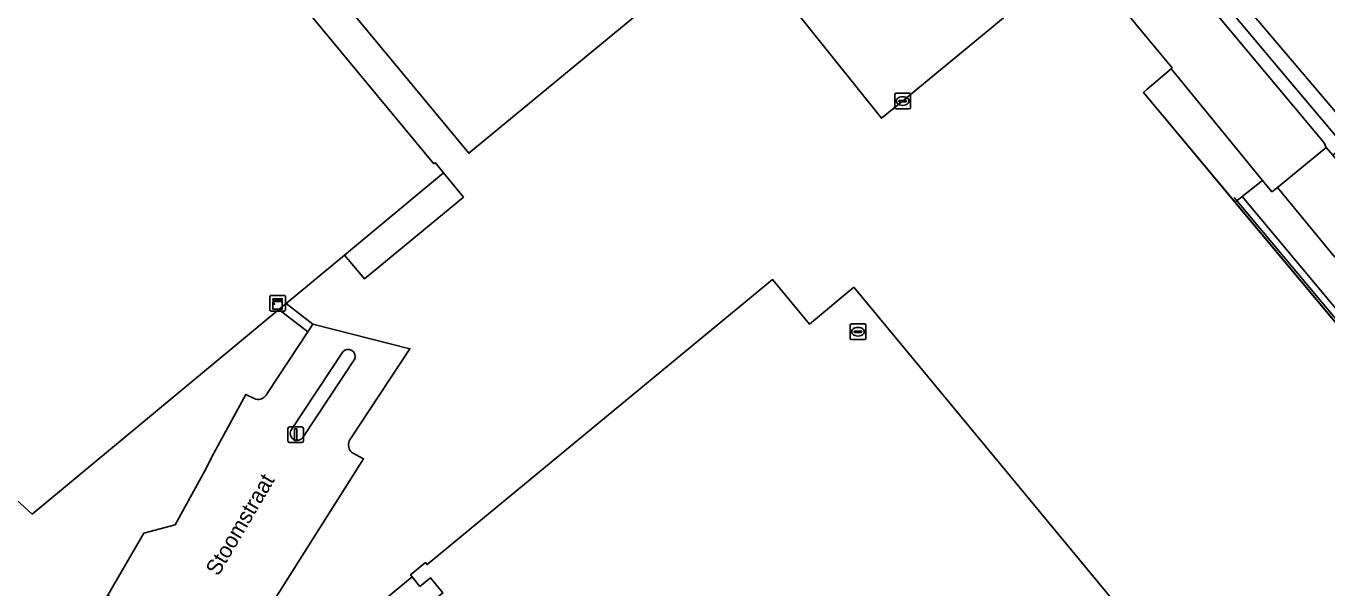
# Model space of a CAD drawing. Extents: x 159489 to 160304, y 383825 to 384531.
# Drawn here: x 160177 to 160260.2, y 384057.6 to 384093.6 of the extents above; entities that cross this region are included whole.
import ezdxf

# ---------------------------------------------------------------- set-up
doc = ezdxf.new("R2010")
doc.units = 0
for name, color, linetype in [('IMGEO_Erf', 7, 'Continuous'), ('IMGEO_Grasland_overig', 7, 'Continuous'), ('IMGEO_Hek', 7, 'Continuous'), ('IMGEO_Kast', 7, 'Continuous'), ('IMGEO_Kolk', 7, 'Continuous'), ('IMGEO_Muur', 7, 'Continuous'), ('IMGEO_Openbare_ruimte_label', 7, 'Continuous'), ('IMGEO_Pand', 7, 'Continuous'), ('IMGEO_Pand_overbouw', 7, 'Continuous'), ('IMGEO_Rijbaan_lokaal_gesloten', 7, 'Continuous'), ('IMGEO_Rioolput', 7, 'Continuous'), ('IMGEO_Spoorbaan_halfverhard', 7, 'Continuous'), ('IMGEO_Terreindeel_gesloten', 7, 'Continuous'), ('IMGEO_Terreindeel_halfverhard', 7, 'Continuous'), ('IMGEO_Terreindeel_onvherhard', 7, 'Continuous'), ('IMGEO_Terreindeel_open', 7, 'Continuous'), ('IMGEO_Verkeerseiland_open', 7, 'Continuous'), ('IMGEO_Verkeersregelinstallatiepaal', 7, 'Continuous'), ('IMGEO_Voetpad_op_trap', 7, 'Continuous'), ('IMGEO_Voetpad_open', 7, 'Continuous')]:
    doc.layers.add(name, color=color, linetype=linetype)

msp = doc.modelspace()

# ---------------------------------------------------------------- linework, layer by layer
at = {"layer": 'IMGEO_Erf'}
for points in [[(160295.626, 384037.276), (160291.374, 384037.989), (160254.354, 384082.287), (160248.496, 384089.297), (160248.729, 384089.519), (160250.266, 384090.825), (160250.333, 384090.882), (160248.732, 384092.813), (160118.374, 384250), (160083.805, 384291.696), (160045.966, 384337.336)], [(160144.151, 384214.441), (160211.908, 384133.533), (160232.846, 384106.858), (160241.747, 384095.905), (160240.991, 384095.299), (160233.083, 384088.757), (160231.727, 384087.658), (160222.285, 384099.453), (160205.3, 384085.415), (160122.173, 384185.703)], [(160192.322, 384069.924), (160192.436, 384070.098), (160194.99, 384073.981), (160193.139, 384075.401), (160177.339, 384062.302), (160154.232, 384083.393), (160177.597, 384102.749), (160183.956, 384108.016), (160184.508, 384107.35), (160184.423, 384107.28), (160203.058, 384084.748), (160203.142, 384084.818), (160203.695, 384084.152), (160197.356, 384078.897), (160193.613, 384075.794), (160195.318, 384074.479), (160201.534, 384072.892), (160197.652, 384066.989)], [(160238.701, 384034.731), (160224.961, 384051.301), (160211.077, 384039.791), (160199.448, 384053.811), (160203.64, 384057.252), (160202.843, 384058.222), (160202.173, 384057.672), (160201.675, 384058.278), (160201.57, 384058.406), (160202.537, 384059.199), (160202.639, 384059.074), (160224.75, 384077.326), (160227.109, 384074.476), (160229.959, 384076.834)], [(160229.959, 384076.834), (160262.358, 384037.678), (160251.332, 384028.486), (160251.462, 384028.33), (160250.506, 384027.533), (160250.376, 384027.689), (160249.898, 384028.262), (160250.556, 384028.811), (160249.71, 384029.825), (160245.607, 384026.402), (160240.233, 384032.884)], [(160181.964, 384056.731), (160182.186, 384057.111), (160184.509, 384061.09), (160186.504, 384061.621), (160188.525, 384065.302), (160188.854, 384065.975), (160191.024, 384069.972), (160191.561, 384069.703)], [(160197.823, 384066.241), (160198.569, 384065.853), (160190.86, 384053.653), (160189.693, 384052.004), (160198.252, 384045.511), (160219.915, 384030.06), (160218.935, 384028.842), (160223.721, 384025.204)]]:
    msp.add_lwpolyline(points, dxfattribs=at)
for centre, radius, start, end in [((160191.817, 384070.242), 0.596, 244.56595, 327.82143), ((160198.279, 384066.739), 0.675, 158.25145, 227.50272)]:
    msp.add_arc(centre, radius, start, end, dxfattribs=at)
at = {"layer": 'IMGEO_Grasland_overig'}
msp.add_lwpolyline([(160038.479, 384346.386), (160042.798, 384341.166), (160045.966, 384337.336), (160083.805, 384291.696), (160118.374, 384250), (160248.732, 384092.813), (160250.333, 384090.882), (160250.266, 384090.825), (160250.4, 384090.666), (160256.123, 384083.673), (160256.725, 384082.935), (160257.086, 384083.231), (160260.206, 384085.794), (160260.078, 384086.073), (160157.223, 384209.094), (160128.866, 384242.896), (160113.685, 384260.808), (160112.725, 384259.795), (160104.836, 384269.273), (160105.978, 384270.179), (160040.741, 384348.268)], close=True, dxfattribs=at)
at = {"layer": 'IMGEO_Hek'}
msp.add_lwpolyline([(160291.64, 384038.098), (160282.5, 384048.799), (160267.125, 384067.242), (160254.311, 384082.59)], dxfattribs=at)
at = {"layer": 'IMGEO_Kast'}
for p, q in [((160192.568, 384075.383), (160192.568, 384076.224)), ((160192.568, 384076.224), (160192.568, 384075.383)), ((160192.643, 384076.308), (160193.484, 384076.308)), ((160193.484, 384076.308), (160192.643, 384076.308)), ((160193.568, 384076.233), (160193.568, 384075.392)), ((160193.568, 384075.392), (160193.568, 384076.233)), ((160193.493, 384075.308), (160192.652, 384075.308)), ((160192.652, 384075.308), (160193.493, 384075.308))]:
    msp.add_line(p, q, dxfattribs=at)
for points in [[(160192.763, 384076.098), (160193.363, 384076.098), (160193.363, 384076.013), (160192.763, 384076.013), (160192.763, 384076.098)], [(160192.763, 384075.923), (160193.363, 384075.923), (160193.363, 384075.434), (160192.763, 384075.434), (160192.763, 384075.923)]]:
    msp.add_lwpolyline(points, dxfattribs=at)
msp.add_circle((160192.847, 384075.772), 0.0377, dxfattribs=at)
for centre, start, end in [((160192.646, 384076.23), 92.4484, 184.28452), ((160192.646, 384076.23), 92.4484, 184.28452), ((160193.49, 384076.23), 2.4484, 94.28452), ((160193.49, 384076.23), 2.4484, 94.28452), ((160192.646, 384075.386), 182.4484, 274.28452), ((160192.646, 384075.386), 182.4484, 274.28452), ((160193.49, 384075.386), 272.4484, 4.28452), ((160193.49, 384075.386), 272.4484, 4.28452)]:
    msp.add_arc(centre, 0.0779, start, end, dxfattribs=at)
at = {"layer": 'IMGEO_Kolk'}
for p, q in [((160232.582, 384088.331), (160232.582, 384089.183)), ((160232.657, 384089.257), (160233.509, 384089.257)), ((160233.07, 384089.037), (160233.095, 384089.037)), ((160233.583, 384089.183), (160233.583, 384088.331)), ((160233.509, 384088.257), (160232.657, 384088.257)), ((160232.841, 384088.751), (160232.841, 384088.763)), ((160233.279, 384088.714), (160232.881, 384088.714)), ((160232.884, 384088.8), (160233.282, 384088.8)), ((160233.093, 384088.477), (160233.068, 384088.477)), ((160233.325, 384088.763), (160233.325, 384088.751))]:
    msp.add_line(p, q, dxfattribs=at)
for points in [[(160232.582, 384088.331), (160232.582, 384089.183)], [(160232.657, 384089.257), (160233.509, 384089.257)], [(160233.583, 384089.183), (160233.583, 384088.331)], [(160233.509, 384088.257), (160232.657, 384088.257)]]:
    msp.add_lwpolyline(points, dxfattribs=at)
for centre, radius, start, end in [((160232.659, 384089.181), 0.0765, 91.55205, 178.44795), ((160232.659, 384089.181), 0.0765, 91.55205, 178.44795), ((160233.507, 384089.181), 0.0765, 1.55205, 88.44795), ((160233.507, 384089.181), 0.0765, 1.55205, 88.44795), ((160232.659, 384088.333), 0.0765, 181.55205, 268.44795), ((160232.659, 384088.333), 0.0765, 181.55205, 268.44795), ((160232.881, 384088.76), 0.0403, 85.87752, 175.75265), ((160232.878, 384088.75), 0.0366, 178.93798, 274.71019), ((160233.282, 384088.757), 0.043, 264.86636, 352.45326), ((160233.286, 384088.762), 0.0386, 1.73085, 96.63898), ((160233.507, 384088.333), 0.0765, 271.55205, 358.44795), ((160233.507, 384088.333), 0.0765, 271.55205, 358.44795)]:
    msp.add_arc(centre, radius, start, end, dxfattribs=at)
for centre, major_axis, ratio, start_param, end_param in [((160233.069, 384088.757), (-0.387, 0.002), 0.722429, 4.712389, 7.853982), ((160233.094, 384088.757), (-0.39, 0.002), 0.717154, 1.570796, 4.712389)]:
    msp.add_ellipse(centre, major_axis=major_axis, ratio=ratio, start_param=start_param, end_param=end_param, dxfattribs=at)
at = {"layer": 'IMGEO_Muur'}
for points in [[(160045.966, 384337.336), (160118.374, 384250), (160248.732, 384092.813), (160250.333, 384090.882)], [(160248.496, 384089.297), (160291.374, 384037.989), (160295.626, 384037.276)]]:
    msp.add_lwpolyline(points, dxfattribs=at)
at = {"layer": 'IMGEO_Pand'}
for points in [[(160161.941, 384182.333), (160161.119, 384183.323), (160157.032, 384188.25), (160149.132, 384197.772), (160147.54, 384199.691), (160144.394, 384203.483), (160144.079, 384203.863), (160138.24, 384199.022), (160138.039, 384198.856), (160132.254, 384194.06), (160130.565, 384192.66), (160122.173, 384185.703), (160205.3, 384085.415), (160222.285, 384099.453), (160224.045, 384100.908), (160224.074, 384100.932), (160224.727, 384101.472), (160226.589, 384103.01), (160227.278, 384103.58), (160190.89, 384147.439)], [(160183.956, 384108.016), (160177.597, 384102.749), (160154.232, 384083.393), (160177.339, 384062.302), (160193.139, 384075.401), (160193.613, 384075.794), (160197.356, 384078.897), (160203.695, 384084.152), (160203.142, 384084.818), (160203.058, 384084.748), (160184.423, 384107.28), (160184.508, 384107.35)]]:
    msp.add_lwpolyline(points, close=True, dxfattribs=at)
for points in [[(160229.959, 384076.834), (160227.109, 384074.476), (160224.75, 384077.326), (160202.639, 384059.074), (160202.537, 384059.199), (160201.57, 384058.406), (160201.675, 384058.278), (160202.173, 384057.672), (160202.843, 384058.222), (160203.64, 384057.252), (160199.448, 384053.811), (160211.077, 384039.791), (160224.961, 384051.301), (160238.701, 384034.731)], [(160240.233, 384032.884), (160245.607, 384026.402), (160249.71, 384029.825), (160250.556, 384028.811), (160249.898, 384028.262), (160250.376, 384027.689), (160250.506, 384027.533), (160251.462, 384028.33), (160251.332, 384028.486), (160262.358, 384037.678), (160229.959, 384076.834)]]:
    msp.add_lwpolyline(points, dxfattribs=at)
at = {"layer": 'IMGEO_Pand_overbouw'}
msp.add_lwpolyline([(160204.974, 384082.609), (160203.695, 384084.152), (160197.356, 384078.897), (160198.626, 384077.379)], close=True, dxfattribs=at)
msp.add_lwpolyline([(160238.701, 384034.731), (160224.961, 384051.301), (160211.077, 384039.791), (160199.448, 384053.811), (160203.64, 384057.252), (160202.843, 384058.222), (160202.173, 384057.672), (160201.675, 384058.278), (160197.181, 384054.567)], dxfattribs=at)
at = {"layer": 'IMGEO_Rijbaan_lokaal_gesloten'}
for points in [[(160224.318, 384100.641), (160224.074, 384100.932), (160224.045, 384100.908), (160222.285, 384099.453), (160231.727, 384087.658), (160233.083, 384088.757), (160240.991, 384095.299), (160241.747, 384095.905), (160232.846, 384106.858), (160211.908, 384133.533)], [(160197.652, 384066.989), (160201.534, 384072.892), (160195.318, 384074.479), (160194.99, 384073.981), (160192.436, 384070.098), (160192.322, 384069.924)], [(160193.908, 384067.653), (160197.236, 384072.699)], [(160198.006, 384072.243), (160194.684, 384067.204)], [(160191.561, 384069.703), (160191.024, 384069.972), (160188.854, 384065.975), (160188.525, 384065.302), (160186.504, 384061.621), (160184.509, 384061.09), (160182.186, 384057.111), (160189.693, 384052.004), (160190.86, 384053.653), (160198.569, 384065.853)], [(160198.569, 384065.853), (160197.823, 384066.241)]]:
    msp.add_lwpolyline(points, dxfattribs=at)
for centre, radius, start, end in [((160197.577, 384072.397), 0.456, 340.27899, 138.45232), ((160191.817, 384070.242), 0.596, 244.56595, 327.82143), ((160194.325, 384067.479), 0.452, 157.40823, 322.48372), ((160198.279, 384066.739), 0.675, 158.25145, 227.50272)]:
    msp.add_arc(centre, radius, start, end, dxfattribs=at)
at = {"layer": 'IMGEO_Rioolput'}
for p, q in [((160229.724, 384073.559), (160229.724, 384074.411)), ((160229.799, 384074.485), (160230.651, 384074.485)), ((160229.983, 384073.979), (160229.983, 384073.991)), ((160230.026, 384074.028), (160230.424, 384074.028)), ((160230.212, 384074.265), (160230.237, 384074.265)), ((160230.467, 384073.991), (160230.467, 384073.979)), ((160230.725, 384074.411), (160230.725, 384073.559)), ((160230.651, 384073.485), (160229.799, 384073.485)), ((160230.421, 384073.942), (160230.023, 384073.942)), ((160230.235, 384073.705), (160230.21, 384073.705))]:
    msp.add_line(p, q, dxfattribs=at)
for points in [[(160229.724, 384073.559), (160229.724, 384074.411)], [(160229.799, 384074.485), (160230.651, 384074.485)], [(160230.725, 384074.411), (160230.725, 384073.559)], [(160230.651, 384073.485), (160229.799, 384073.485)]]:
    msp.add_lwpolyline(points, dxfattribs=at)
for centre, radius, start, end in [((160229.801, 384074.409), 0.0765, 91.55205, 178.44795), ((160229.801, 384074.409), 0.0765, 91.55205, 178.44795), ((160230.023, 384073.988), 0.0403, 85.87752, 175.75265), ((160230.02, 384073.978), 0.0366, 178.93798, 274.71019), ((160230.424, 384073.985), 0.043, 264.86636, 352.45326), ((160230.428, 384073.99), 0.0386, 1.73085, 96.63898), ((160230.649, 384074.409), 0.0765, 1.55205, 88.44795), ((160230.649, 384074.409), 0.0765, 1.55205, 88.44795), ((160229.801, 384073.561), 0.0765, 181.55205, 268.44795), ((160229.801, 384073.561), 0.0765, 181.55205, 268.44795), ((160230.649, 384073.561), 0.0765, 271.55205, 358.44795), ((160230.649, 384073.561), 0.0765, 271.55205, 358.44795)]:
    msp.add_arc(centre, radius, start, end, dxfattribs=at)
for centre, major_axis, ratio, start_param, end_param in [((160230.211, 384073.985), (-0.387, 0.002), 0.722429, 4.712389, 7.853982), ((160230.236, 384073.985), (-0.39, 0.002), 0.717154, 1.570796, 4.712389)]:
    msp.add_ellipse(centre, major_axis=major_axis, ratio=ratio, start_param=start_param, end_param=end_param, dxfattribs=at)
at = {"layer": 'IMGEO_Spoorbaan_halfverhard'}
for points in [[(160278.655, 384067.031), (160218.424, 384137.968)], [(160242.62, 384108.206), (160258, 384089.853), (160261.342, 384085.897)]]:
    msp.add_lwpolyline(points, dxfattribs=at)
at = {"layer": 'IMGEO_Terreindeel_gesloten'}
msp.add_lwpolyline([(160157.223, 384209.094), (160260.078, 384086.073), (160260.206, 384085.794), (160260.621, 384085.292), (160261.342, 384085.897), (160258, 384089.853), (160242.62, 384108.206), (160236.71, 384115.307), (160232.869, 384119.845), (160228.575, 384125.044), (160222.852, 384131.808), (160214.236, 384142.126), (160206.862, 384151.001), (160200.507, 384158.569), (160193.442, 384166.998), (160189.629, 384171.558), (160177.279, 384186.277), (160170.163, 384194.872)], dxfattribs=at)
at = {"layer": 'IMGEO_Terreindeel_halfverhard'}
msp.add_lwpolyline([(160254.354, 384082.287), (160291.374, 384037.989), (160295.626, 384037.276), (160293.454, 384040.064), (160293.694, 384040.28), (160279.081, 384057.719), (160279.212, 384064.053), (160278.411, 384065.133), (160278.289, 384065.266), (160277.374, 384066.258), (160272.21, 384061.825), (160254.815, 384082.647), (160254.495, 384082.396)], close=True, dxfattribs=at)
at = {"layer": 'IMGEO_Terreindeel_onvherhard'}
msp.add_lwpolyline([(160260.206, 384085.794), (160257.086, 384083.231), (160260.753, 384078.761), (160263.913, 384081.314), (160260.621, 384085.292)], close=True, dxfattribs=at)
at = {"layer": 'IMGEO_Terreindeel_open'}
msp.add_lwpolyline([(160257.086, 384083.231), (160256.725, 384082.935), (160256.123, 384083.673), (160254.815, 384082.647), (160272.21, 384061.825), (160277.374, 384066.258), (160276.486, 384067.441), (160272.759, 384064.322), (160261.468, 384077.816), (160264.623, 384080.456), (160263.913, 384081.314), (160260.753, 384078.761)], close=True, dxfattribs=at)
at = {"layer": 'IMGEO_Verkeerseiland_open'}
for points in [[(160197.236, 384072.699), (160193.908, 384067.653)], [(160194.684, 384067.204), (160198.006, 384072.243)]]:
    msp.add_lwpolyline(points, dxfattribs=at)
for centre, radius, start, end in [((160197.577, 384072.397), 0.456, 340.27899, 138.45232), ((160194.325, 384067.479), 0.452, 157.40823, 322.48372)]:
    msp.add_arc(centre, radius, start, end, dxfattribs=at)
at = {"layer": 'IMGEO_Verkeersregelinstallatiepaal'}
for p, q in [((160193.725, 384066.986), (160193.725, 384067.786)), ((160193.725, 384067.786), (160193.725, 384066.986)), ((160193.825, 384067.886), (160194.615, 384067.886)), ((160194.615, 384067.886), (160193.825, 384067.886)), ((160194.715, 384067.786), (160194.715, 384066.986)), ((160194.715, 384066.986), (160194.715, 384067.786)), ((160194.615, 384066.886), (160193.825, 384066.886)), ((160193.825, 384066.886), (160194.615, 384066.886))]:
    msp.add_line(p, q, dxfattribs=at)
msp.add_lwpolyline([(160194.145, 384067.761), (160194.295, 384067.761), (160194.295, 384067.011), (160194.145, 384067.011), (160194.145, 384067.761)], dxfattribs=at)
for centre, start, end in [((160193.825, 384067.786), 90, 180), ((160193.825, 384067.786), 90, 180), ((160194.615, 384067.786), 0, 90), ((160194.615, 384067.786), 360, 90), ((160193.825, 384066.986), 180, 270), ((160193.825, 384066.986), 180, 270), ((160194.615, 384066.986), 270, 0), ((160194.615, 384066.986), 270, 0)]:
    msp.add_arc(centre, 0.1, start, end, dxfattribs=at)
at = {"layer": 'IMGEO_Voetpad_op_trap'}
msp.add_lwpolyline([(160250.266, 384090.825), (160248.729, 384089.519), (160248.496, 384089.297), (160254.354, 384082.287), (160254.495, 384082.396), (160254.815, 384082.647), (160256.123, 384083.673), (160250.4, 384090.666)], close=True, dxfattribs=at)
at = {"layer": 'IMGEO_Voetpad_open'}
msp.add_lwpolyline([(160193.613, 384075.794), (160193.139, 384075.401), (160194.99, 384073.981), (160195.318, 384074.479)], close=True, dxfattribs=at)

# ---------------------------------------------------------------- texts
at = {"layer": 'IMGEO_Openbare_ruimte_label'}
msp.add_text('Stoomstraat', height=1, rotation=59.61576, dxfattribs=at).set_placement((160189.26, 384058.279))

doc.saveas('drawing.dxf')
